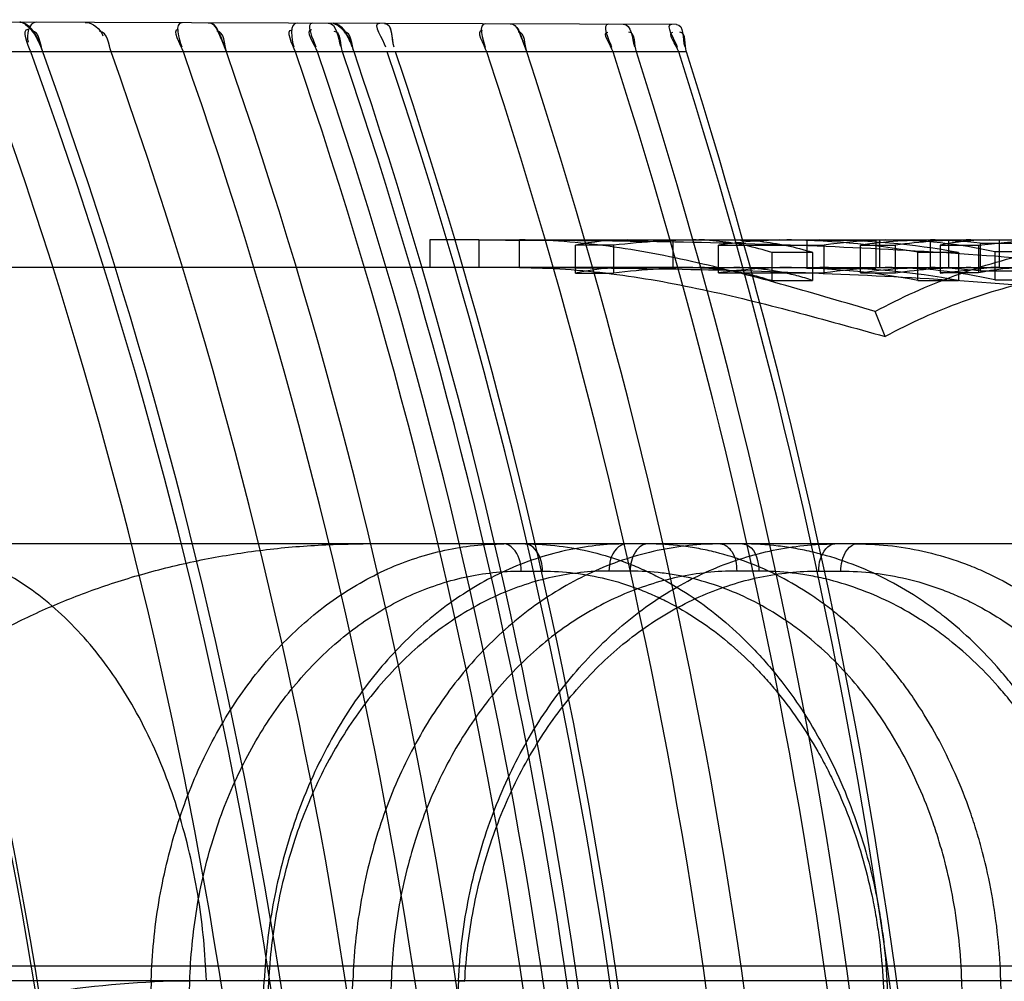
# Model space of a CAD drawing. Header units: millimetres. Extents: x 0 to 297, y 0 to 210.
# Tile 291 of 438: x 147.1348 to 147.1989, y 159.4255 to 159.4881. Entities that reach past the tile are written whole.
import ezdxf

# ---------------------------------------------------------------- set-up
doc = ezdxf.new("R2010")
doc.units = ezdxf.units.MM
doc.header["$LTSCALE"] = 16.335
doc.layers.add('INTFCLR_1', color=7, linetype='CONTINUOUS')
doc.layers.add('INTFCLR_144815', color=7, linetype='CONTINUOUS')

msp = doc.modelspace()

# ---------------------------------------------------------------- linework, layer by layer
at = {"layer": 'INTFCLR_1', "color": 9, "linetype": 'Continuous'}
for p, q in [((147.1775773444, 159.4878193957), (147.0895372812, 159.4881267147)), ((147.1782276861, 159.486023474), (147.0887894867, 159.486023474))]:
    msp.add_line(p, q, dxfattribs=at)
at = {"layer": 'INTFCLR_1', "color": 7, "linetype": 'Continuous'}
for p, q in [((147.135164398, 159.4878171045), (147.13512025, 159.487848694)), ((147.1552241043, 159.4878974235), (147.155548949, 159.4877515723)), ((147.1555488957, 159.487751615), (147.1552241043, 159.4878974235)), ((147.1479746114, 159.4867532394), (147.1482690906, 159.486023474)), ((147.1482690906, 159.486023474), (147.1479749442, 159.4867525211)), ((147.1678286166, 159.486023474), (147.1675613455, 159.4867268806)), ((147.1675617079, 159.4867260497), (147.1678286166, 159.486023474))]:
    msp.add_line(p, q, dxfattribs=at)
for points in [[(147.1349524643, 159.487938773), (147.1349132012, 159.4879518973), (147.1348754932, 159.4879612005), (147.1348391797, 159.4879667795), (147.1348042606, 159.4879687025)], [(147.1349522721, 159.4879388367), (147.1349923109, 159.487922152), (147.1350335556, 159.4879016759), (147.1350760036, 159.4878773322), (147.1351196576, 159.4878491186), (147.1351645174, 159.4878170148)]]:
    msp.add_lwpolyline(points, dxfattribs=at)
at = {"layer": 'INTFCLR_1', "color": 6, "linetype": 'Continuous'}
for centre, radius, start, end in [((146.8320871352, 159.3759781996), 0.3076399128, 359.2634397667, 20.9595063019), ((146.831961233, 159.3759781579), 0.3079871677, 359.2642780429, 20.9347710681), ((146.8330924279, 159.3759782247), 0.3186757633, 359.2889439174, 20.2013567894), ((146.8332178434, 159.3759781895), 0.321707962, 359.2956524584, 20.0027825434), ((146.832212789, 159.3759782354), 0.3233855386, 359.2992983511, 19.8946138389), ((146.8320868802, 159.3759782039), 0.3276949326, 359.3085189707, 19.6221788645), ((146.8329714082, 159.3759794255), 0.3312990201, 359.3158305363, 19.3998935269), ((146.8323420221, 159.3759788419), 0.3345441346, 359.3225670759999, 19.2043971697), ((146.8330921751, 159.375978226), 0.3380767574, 359.3297505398, 18.9960965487), ((146.8328429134, 159.3759785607), 0.3396717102, 359.3328413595, 18.9034484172), ((146.8324652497, 159.375978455), 0.3415747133, 359.3365762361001, 18.7941893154), ((146.832212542, 159.3759782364), 0.34251986, 359.3384435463, 18.7404322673), ((146.8327157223, 159.3759783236), 0.3440956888, 359.3414588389, 18.6514187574), ((146.8325898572, 159.3759782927), 0.3447230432, 359.3426624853, 18.6162324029), ((146.8329705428, 159.3759788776), 0.3500014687, 359.3524804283, 18.3253128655), ((146.8323412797, 159.3759787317), 0.3530745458, 359.3581402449, 18.1602453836), ((146.8328423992, 159.3759785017), 0.357936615, 359.3668962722, 17.9051785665), ((146.8324648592, 159.3759784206), 0.3597429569, 359.3700882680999, 17.81226521), ((146.8327154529, 159.3759783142), 0.3621374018, 359.3742702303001, 17.6906031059), ((146.8325896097, 159.3759782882), 0.3627335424, 359.3753027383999, 17.6605754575)]:
    msp.add_arc(centre, radius, start, end, dxfattribs=at)
at = {"layer": 'INTFCLR_1', "color": 7, "linetype": 'Continuous'}
for points in [[(147.1348042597, 159.4879687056), (147.1353675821, 159.4879670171), (147.1357862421, 159.4872821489), (147.1359773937, 159.4867522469)], [(147.1351645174, 159.4878170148), (147.1356277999, 159.487475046), (147.1359505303, 159.4869379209), (147.136148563, 159.4863972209)], [(147.1470803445, 159.4879258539), (147.1475723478, 159.4879240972), (147.1478134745, 159.4872166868), (147.1479751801, 159.4867520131)], [(147.1470803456, 159.4879258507), (147.1475719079, 159.4879241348), (147.1477646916, 159.4871977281), (147.1479746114, 159.4867532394)], [(147.1479749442, 159.4867525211), (147.1477777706, 159.4871702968), (147.1476500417, 159.4878917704), (147.1471880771, 159.4878933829)], [(147.1552241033, 159.487897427), (147.1557501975, 159.4878957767), (147.1561139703, 159.4872250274), (147.1562825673, 159.4867266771)], [(147.155548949, 159.4877515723), (147.1559757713, 159.4874155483), (147.1562605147, 159.486898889), (147.1564370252, 159.4863851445)], [(147.1667498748, 159.4878571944), (147.1672142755, 159.4878554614), (147.1674174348, 159.4871665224), (147.167562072, 159.4867252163)], [(147.1667498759, 159.4878571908), (147.1672139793, 159.4878555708), (147.1673731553, 159.4871501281), (147.1675617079, 159.4867260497)], [(147.1362987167, 159.4860234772), (147.1361242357, 159.4865057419), (147.1360933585, 159.4873851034), (147.1355805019, 159.487384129)], [(147.1362987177, 159.486023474), (147.136127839, 159.4864908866), (147.1360093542, 159.4870527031), (147.1356081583, 159.4873471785)], [(147.1482690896, 159.4860234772), (147.1481062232, 159.4864910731), (147.1481397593, 159.4873733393), (147.1476446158, 159.4873712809)], [(147.1565732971, 159.4860234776), (147.1564164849, 159.486485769), (147.1564117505, 159.4873367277), (147.1559235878, 159.4873359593)], [(147.1565732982, 159.486023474), (147.1564196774, 159.4864714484), (147.1563219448, 159.4870078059), (147.1559490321, 159.4872997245)], [(147.1678286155, 159.4860234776), (147.1676813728, 159.4864723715), (147.1677343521, 159.4873242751), (147.1672619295, 159.4873225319)]]:
    msp.add_open_spline(points, degree=3, dxfattribs=at)
at = {"layer": 'INTFCLR_1', "color": 6, "linetype": 'Continuous'}
for points in [[(147.1355190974, 159.486023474), (147.1353497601, 159.4864886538), (147.1348574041, 159.4875009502), (147.1353524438, 159.4874992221)], [(147.1358718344, 159.487964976), (147.1354046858, 159.4879666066), (147.1351848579, 159.4871054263), (147.1353446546, 159.4866664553)], [(147.1390645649, 159.4879538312), (147.139548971, 159.4879521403), (147.1400558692, 159.4875268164), (147.1402185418, 159.4870705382)], [(147.1454602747, 159.486023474), (147.1452932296, 159.4864978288), (147.1446453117, 159.4875013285), (147.1451482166, 159.4874995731)], [(147.1453561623, 159.4879318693), (147.1448324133, 159.4879336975), (147.1451764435, 159.4868546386), (147.1453504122, 159.4863606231)], [(147.1528691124, 159.487905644), (147.1523456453, 159.4879074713), (147.1524862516, 159.486844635), (147.1526566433, 159.4863496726)], [(147.1541946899, 159.486023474), (147.1540320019, 159.4864985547), (147.1533160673, 159.4874839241), (147.1538182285, 159.4874821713)], [(147.1538844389, 159.4879020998), (147.1533656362, 159.4879039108), (147.1539171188, 159.486849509), (147.1540851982, 159.4863586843)], [(147.1548926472, 159.4878985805), (147.1554610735, 159.4878965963), (147.1555126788, 159.4869323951), (147.1556958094, 159.4863942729)], [(147.1582307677, 159.4878869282), (147.1577024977, 159.4878887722), (147.1584618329, 159.4868539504), (147.1586307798, 159.4863534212)], [(147.1585626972, 159.4878857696), (147.1590964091, 159.4878839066), (147.1589787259, 159.4869016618), (147.1591491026, 159.4863958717)], [(147.1585626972, 159.4878857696), (147.1591083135, 159.487883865), (147.1589859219, 159.486878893), (147.1591600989, 159.4863618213)], [(147.1651278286, 159.4878628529), (147.1646227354, 159.487864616), (147.1649640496, 159.4868270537), (147.165122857, 159.4863475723)], [(147.1731607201, 159.4878348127), (147.1726605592, 159.4878365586), (147.1731899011, 159.4868214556), (147.1733436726, 159.4863455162)], [(147.1741119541, 159.4878314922), (147.1746536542, 159.4878296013), (147.1746775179, 159.4868959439), (147.1748432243, 159.4863802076)], [(147.1772637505, 159.4878204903), (147.1767556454, 159.4878222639), (147.1774741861, 159.4868245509), (147.1776285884, 159.4863404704)], [(147.1775773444, 159.4878193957), (147.1780887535, 159.4878176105), (147.1779569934, 159.4868686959), (147.1781121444, 159.4863813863)], [(147.1407517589, 159.486023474), (147.1405808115, 159.4865029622), (147.1405110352, 159.4873521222), (147.1400019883, 159.4873538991)], [(147.1527575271, 159.486023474), (147.1525988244, 159.4864844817), (147.1520451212, 159.4874704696), (147.152532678, 159.4874687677)], [(147.1558278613, 159.486023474), (147.1556724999, 159.4864799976), (147.1557646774, 159.4873617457), (147.155282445, 159.4873634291)], [(147.1652222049, 159.486023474), (147.1650703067, 159.4864820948), (147.1644562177, 159.4874466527), (147.164939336, 159.4874449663)], [(147.1734429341, 159.486023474), (147.1733054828, 159.4864489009), (147.1726676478, 159.4873254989), (147.1731147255, 159.4873239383)], [(147.174963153, 159.486023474), (147.1748221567, 159.486462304), (147.1749281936, 159.4873126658), (147.1744672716, 159.4873142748)], [(147.1777278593, 159.486023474), (147.1775915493, 159.4864508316), (147.1769005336, 159.4873163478), (147.1773491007, 159.487314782)], [(147.1782276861, 159.486023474), (147.1780902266, 159.4864552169), (147.1782467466, 159.4873100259), (147.1777936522, 159.4873116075)]]:
    msp.add_open_spline(points, degree=3, dxfattribs=at)
at = {"layer": 'INTFCLR_144815', "color": 6, "linetype": 'Continuous'}
for p, q in [((147.1615150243, 159.4737782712), (147.1615150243, 159.4719782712)), ((147.164701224, 159.4737782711), (147.1615150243, 159.4737782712)), ((147.1734754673, 159.4734307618), (147.1709911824, 159.4734307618)), ((147.1709911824, 159.4716175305), (147.1709911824, 159.4734306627)), ((147.1734754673, 159.4734308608), (147.1734754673, 159.4716177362)), ((147.1773488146, 159.4737782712), (147.1773488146, 159.4719782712)), ((147.1803154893, 159.4716276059), (147.1803154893, 159.4734403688)), ((147.1803154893, 159.4734364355), (147.1871984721, 159.4734364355)), ((147.1860631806, 159.4737486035), (147.1870015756, 159.4737749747)), ((147.1905642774, 159.4737493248), (147.1860631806, 159.4737493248)), ((147.1860631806, 159.4737486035), (147.1860631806, 159.4719474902)), ((147.1871984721, 159.4716235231), (147.1871984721, 159.4734364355)), ((147.1895553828, 159.4716266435), (147.1895553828, 159.4734394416)), ((147.1895553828, 159.4734372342), (147.1918393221, 159.4734372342)), ((147.1905642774, 159.4737493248), (147.1905642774, 159.4719482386)), ((147.190804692, 159.4737782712), (147.190804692, 159.4719782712)), ((147.1918393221, 159.4716243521), (147.1918393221, 159.4734372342)), ((147.1940948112, 159.4737742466), (147.1940948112, 159.4719740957)), ((147.198595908, 159.4737739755), (147.1940948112, 159.4737739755)), ((147.1947510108, 159.4734402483), (147.1947510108, 159.4716274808)), ((147.1947510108, 159.4734402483), (147.197248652, 159.4734402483)), ((147.1953057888, 159.4737782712), (147.1953057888, 159.4719782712)), ((147.197248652, 159.4734440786), (147.200458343, 159.4737782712)), ((147.197248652, 159.4734440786), (147.197248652, 159.4716314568)), ((147.1973537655, 159.4735637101), (147.1973537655, 159.4717556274)), ((147.1973537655, 159.4735637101), (147.2018548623, 159.4735637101)), ((147.1980435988, 159.4737782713), (147.198595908, 159.4737737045)), ((147.198595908, 159.4737739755), (147.198595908, 159.4719738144)), ((147.1864400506, 159.4729689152), (147.183786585, 159.4729689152)), ((147.183786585, 159.4729614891), (147.183786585, 159.4711303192)), ((147.1864400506, 159.4729689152), (147.1864400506, 159.4711380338)), ((147.1933052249, 159.4711355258), (147.1933052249, 159.4729665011)), ((147.1959586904, 159.4729665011), (147.1933052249, 159.4729665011)), ((147.1959586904, 159.4729665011), (147.1959586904, 159.4711355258)), ((147.2052073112, 159.4730113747), (147.1983243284, 159.4730113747)), ((147.1983243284, 159.4730056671), (147.1983243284, 159.4711762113)), ((147.1709911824, 159.4716176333), (147.1734754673, 159.4716176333)), ((147.1786441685, 159.4719782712), (147.1794021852, 159.4719782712)), ((147.1871984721, 159.4716235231), (147.1803154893, 159.4716235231)), ((147.1850596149, 159.4719782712), (147.1869125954, 159.4719782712)), ((147.1860631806, 159.4719482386), (147.1905642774, 159.4719482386)), ((147.187470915, 159.4719782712), (147.1865323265, 159.4719645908)), ((147.1918393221, 159.4716243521), (147.1895553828, 159.4716243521)), ((147.1940948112, 159.4719738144), (147.198595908, 159.4719738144)), ((147.194430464, 159.4719782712), (147.1967456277, 159.4719782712)), ((147.1947510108, 159.4716235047), (147.1979807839, 159.4719782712)), ((147.197248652, 159.4716274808), (147.1947510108, 159.4716274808)), ((147.2018548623, 159.4717556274), (147.1973537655, 159.4717556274)), ((147.1979807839, 159.4719782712), (147.1980435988, 159.4719782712)), ((147.198595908, 159.4719735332), (147.1980435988, 159.4719782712)), ((147.183786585, 159.4711380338), (147.1864400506, 159.4711380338)), ((147.1933052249, 159.4711355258), (147.1959586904, 159.4711355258)), ((147.1983243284, 159.4711821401), (147.2052073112, 159.4711821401)), ((147.1911702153, 159.4674846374), (147.1905116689, 159.4691161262)), ((147.1433633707, 159.4255483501), (147.1458764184, 159.4254855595)), ((147.1510036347, 159.4254855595), (147.1503614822, 159.4255439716)), ((147.1510036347, 159.4254855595), (147.1503614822, 159.4255439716)), ((147.1589968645, 159.4254855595), (147.1565001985, 159.4255483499)), ((147.163060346, 159.4255401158), (147.1637856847, 159.4254855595)), ((147.163060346, 159.4255401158), (147.1637856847, 159.4254855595))]:
    msp.add_line(p, q, dxfattribs=at)
at = {"layer": 'INTFCLR_144815', "color": 9, "linetype": 'Continuous'}
for p, q in [((147.1647012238, 159.4737782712), (147.1647012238, 159.4719782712)), ((147.164701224, 159.4737782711), (147.2743686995, 159.4737782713)), ((147.1673622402, 159.4719782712), (147.1673622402, 159.4737782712)), ((147.1786441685, 159.4719782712), (147.0016778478, 159.4719782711)), ((147.1794021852, 159.4719782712), (147.1850596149, 159.4719782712)), ((147.1869125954, 159.4719782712), (147.194430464, 159.4719782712)), ((147.1967456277, 159.4719782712), (147.1979807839, 159.4719782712)), ((147.1980435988, 159.4719782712), (147.2041590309, 159.4719782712)), ((147.2689839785, 159.4539782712), (147.03675921, 159.4539782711)), ((147.1674653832, 159.4522096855), (147.1688490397, 159.4522096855)), ((147.1745633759, 159.4522096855), (147.1731797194, 159.4522096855)), ((147.1829430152, 159.4522096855), (147.1815026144, 159.4522096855)), ((147.1868398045, 159.4522096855), (147.1882802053, 159.4522096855)), ((146.9822122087, 159.426490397), (147.3223029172, 159.4264903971)), ((147.0220789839, 159.4255483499), (147.2989428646, 159.4255483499)), ((147.1433633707, 159.4255483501), (147.1415399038, 159.3639782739)), ((147.144057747, 159.363978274), (147.1458764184, 159.4254855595)), ((147.1475527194, 159.3639782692), (147.1507230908, 159.4255483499)), ((147.1510036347, 159.4254855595), (147.1478336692, 159.3639782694)), ((147.1545298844, 159.3639782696), (147.1565001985, 159.4255483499)), ((147.1589968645, 159.4254855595), (147.1570313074, 159.3639782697)), ((147.1633741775, 159.4255483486), (147.1601458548, 159.3639782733)), ((147.1910350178, 159.4254855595), (147.191669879, 159.4255461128)), ((147.1910350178, 159.4254855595), (147.191669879, 159.4255461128)), ((147.1910350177, 159.4254855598), (147.1942254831, 159.3639782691)), ((147.1912849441, 159.4255483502), (147.1944813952, 159.3639782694)), ((147.1987059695, 159.42554835), (147.1961622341, 159.4254855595)), ((147.1980014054, 159.3639782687), (147.1961622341, 159.4254855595)), ((147.2005443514, 159.363978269), (147.1987059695, 159.42554835))]:
    msp.add_line(p, q, dxfattribs=at)
at = {"layer": 'INTFCLR_144815', "color": 6, "linetype": 'Continuous'}
for centre, radius, start, end in [((147.1743818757, 159.4570735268), 0.0167049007, 90.05054675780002, 101.7110607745), ((147.1794036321, 159.423027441), 0.0507508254, 90.00163350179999, 96.70798759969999), ((147.1850641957, 159.440243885), 0.0335344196, 90.00782658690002, 98.14084541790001), ((147.1843200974, 159.4232558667), 0.0505224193, 79.7557629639, 90.0044830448), ((147.1869197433, 159.4235354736), 0.0502427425, 79.6357456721, 90.008151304), ((147.1919432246, 159.4402243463), 0.0335540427, 92.35530803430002, 98.12922641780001), ((147.1944344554, 159.4384822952), 0.0352960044, 90.0064792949, 97.9456120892), ((147.1911597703, 159.44017821), 0.0336000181, 77.6883125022, 89.9885882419), ((147.1967454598, 159.4385461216), 0.0352321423, 89.999726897, 98.0045443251), ((147.1935729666, 159.440293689), 0.0334846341, 83.5168237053, 89.1070318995), ((147.1979984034, 159.4581902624), 0.0155881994, 90.06476286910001, 102.0241683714), ((147.1743744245, 159.455938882), 0.0160393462, 90.0260265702, 102.1769501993), ((147.1794053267, 159.4230343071), 0.0489439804, 90.0036776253, 96.95882694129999), ((147.1850616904, 159.4396859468), 0.0322923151, 90.0036824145, 98.451722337), ((147.1843232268, 159.4233119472), 0.0486662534, 79.3643246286, 90.0083382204), ((147.186919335, 159.4235437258), 0.0484344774, 79.2437764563, 90.0079726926), ((147.1919469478, 159.4395937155), 0.0323848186, 92.44698942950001, 98.4314842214), ((147.1944322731, 159.4379848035), 0.0339934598, 90.00304939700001, 98.24842488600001), ((147.1911562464, 159.4395522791), 0.0324261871, 77.2287735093, 89.9819485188), ((147.1967479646, 159.4379815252), 0.0339967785, 90.0039383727, 98.3016995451), ((147.1935751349, 159.4397338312), 0.0322444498, 83.27021770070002, 89.076537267), ((147.2004764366, 159.4567916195), 0.0151868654, 90.0682628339, 102.2711624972)]:
    msp.add_arc(centre, radius, start, end, dxfattribs=at)
for points, knots in [([(147.1647012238, 159.4737782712), (147.1708872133, 159.473773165), (147.1832762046, 159.4736473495), (147.2018641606, 159.472659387), (147.2205024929, 159.4704007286), (147.2327352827, 159.4675555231), (147.2387886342, 159.4656600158)], [0, 0, 0, 0, 0.2481974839, 0.4967363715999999, 0.7464265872, 1, 1, 1, 1]), ([(147.1905116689, 159.4691161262), (147.1885800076, 159.4696860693), (147.1847384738, 159.470830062), (147.1789685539, 159.4723515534), (147.1731822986, 159.4734701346), (147.1693005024, 159.4737771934), (147.1673622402, 159.4737782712)], [0, 0, 0, 0, 0.2551087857, 0.5073848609, 0.755500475, 1, 1, 1, 1]), ([(147.183786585, 159.4729614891), (147.1832251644, 159.4731415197), (147.1820972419, 159.4734425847), (147.1803742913, 159.4737170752), (147.179221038, 159.4737782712), (147.1786441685, 159.4737782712)], [0, 0, 0, 0, 0.3384743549, 0.6688225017, 1, 1, 1, 1]), ([(147.1813208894, 159.4737782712), (147.1818893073, 159.4737782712), (147.1830373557, 159.4737186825), (147.1847525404, 159.4734494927), (147.1858812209, 159.4731517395), (147.1864400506, 159.472974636)], [0, 0, 0, 0, 0.3279271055, 0.6618014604, 1, 1, 1, 1]), ([(147.1905116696, 159.4691161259), (147.1913539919, 159.469569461), (147.1930624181, 159.4704135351), (147.1957005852, 159.4714876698), (147.1983919, 159.4723616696), (147.2011260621, 159.4730335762), (147.2038930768, 159.4734997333), (147.2057531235, 159.4736710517), (147.206684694, 159.4737221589)], [0, 0, 0, 0, 0.1693161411, 0.3369560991, 0.5037653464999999, 0.6697343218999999, 0.8348603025, 1, 1, 1, 1]), ([(147.2379355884, 159.4641534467), (147.2319706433, 159.4659826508), (147.2199056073, 159.4687280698), (147.2015096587, 159.4709016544), (147.1831149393, 159.471852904), (147.1708389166, 159.4719730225), (147.1647012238, 159.4719782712)], [0, 0, 0, 0, 0.2524479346, 0.5018346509, 0.7507678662, 1, 1, 1, 1]), ([(147.1673622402, 159.4719782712), (147.169360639, 159.4719774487), (147.173359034, 159.4716825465), (147.1793176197, 159.4706059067), (147.1852478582, 159.4691395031), (147.1891914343, 159.4680351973), (147.1911702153, 159.4674846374)], [0, 0, 0, 0, 0.2459076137, 0.494557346, 0.7463427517, 1, 1, 1, 1]), ([(147.1786441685, 159.4719782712), (147.1789900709, 159.4719782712), (147.179682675, 159.4719554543), (147.1807187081, 159.4718528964), (147.1817503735, 159.4716823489), (147.1827759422, 159.4714443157), (147.183450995, 159.4712421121), (147.183786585, 159.4711303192)], [0, 0, 0, 0, 0.1982768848, 0.3968878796, 0.5963695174, 0.7972415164, 1, 1, 1, 1]), ([(147.1864400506, 159.4711439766), (147.1861059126, 159.4712539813), (147.1854338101, 159.4714529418), (147.1844129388, 159.471687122), (147.1833859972, 159.4718549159), (147.1823546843, 159.4719558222), (147.1816652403, 159.4719782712), (147.1813208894, 159.4719782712)], [0, 0, 0, 0, 0.2026427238, 0.4034711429, 0.6029675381, 0.8016368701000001, 1, 1, 1, 1]), ([(147.2067586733, 159.471924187), (147.2058599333, 159.471874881), (147.2040658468, 159.4717095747), (147.2013974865, 159.4712597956), (147.1987617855, 159.4706117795), (147.1961682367, 159.4697692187), (147.1936268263, 159.4687342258), (147.1919813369, 159.4679211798), (147.191170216, 159.4674846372)], [0, 0, 0, 0, 0.1652943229, 0.3305000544, 0.4964943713, 0.6632805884, 0.8308415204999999, 1, 1, 1, 1]), ([(147.117298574, 159.42554835), (147.1173054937, 159.4258693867), (147.1173340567, 159.4265114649), (147.1174211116, 159.4274727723), (147.1175525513, 159.4284323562), (147.1177287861, 159.429390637), (147.1179504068, 159.4303479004), (147.1182182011, 159.4313043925), (147.1185331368, 159.4322602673), (147.1188963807, 159.4332156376), (147.119309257, 159.4341704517), (147.1197732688, 159.4351245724), (147.1202900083, 159.436077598), (147.1208612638, 159.4370290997), (147.1214888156, 159.4379782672), (147.1221746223, 159.438924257), (147.1229205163, 159.4398657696), (147.1237284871, 159.4408014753), (147.1246002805, 159.441729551), (147.1255376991, 159.4426480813), (147.1265421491, 159.4435546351), (147.1276150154, 159.4444466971), (147.1287571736, 159.4453212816), (147.1299694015, 159.4461753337), (147.1312518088, 159.4470053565), (147.1326041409, 159.4478077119), (147.1340254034, 159.4485784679), (147.1355140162, 159.4493135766), (147.1370676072, 159.4500088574), (147.1386832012, 159.450660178), (147.1403571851, 159.4512634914), (147.1420852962, 159.4518148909), (147.1438625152, 159.4523106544), (147.1456832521, 159.4527473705), (147.1475413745, 159.4531219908), (147.1494303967, 159.4534319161), (147.1513434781, 159.4536750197), (147.1532736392, 159.4538496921), (147.1552136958, 159.4539548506), (147.1565099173, 159.4539782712), (147.1571580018, 159.4539782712)], [0, 0, 0, 0, 0.0178885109, 0.0357895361, 0.0537538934, 0.071825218, 0.09005003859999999, 0.1084728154, 0.1271396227, 0.1460967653, 0.165392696, 0.1850712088, 0.205181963, 0.2257665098, 0.2468772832, 0.2685505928, 0.2908375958, 0.3137719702, 0.3374005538, 0.3617514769, 0.3868638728, 0.4127558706, 0.4394590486, 0.4669814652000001, 0.4953422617, 0.524536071, 0.5545574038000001, 0.5853892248, 0.6170018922, 0.6493543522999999, 0.6824069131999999, 0.7161052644, 0.7503830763, 0.7851693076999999, 0.8203888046, 0.8559551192, 0.8917867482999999, 0.9277966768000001, 0.9638964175, 1, 1, 1, 1]), ([(147.1433633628, 159.4255483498), (147.1433890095, 159.4263967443), (147.1434966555, 159.4280949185), (147.1438278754, 159.4306237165), (147.1443292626, 159.4331166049), (147.1449943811, 159.4355359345), (147.1458134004, 159.4378548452), (147.1467763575, 159.4400584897), (147.1478807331, 159.4421458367), (147.1491203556, 159.4441041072), (147.1504821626, 159.445913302), (147.1519524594, 159.4475590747), (147.1535223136, 159.4490348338), (147.155186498, 159.4503360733), (147.1569307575, 159.4514507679), (147.1587380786, 159.4523690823), (147.1605878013, 159.4530843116), (147.1624721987, 159.453597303), (147.1643899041, 159.4539084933), (147.1656835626, 159.4539782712), (147.166332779, 159.4539782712)], [0, 0, 0, 0, 0.0631725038, 0.126534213, 0.18968122, 0.2522749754, 0.313123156, 0.3725631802, 0.4311017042, 0.4887132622, 0.5448779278, 0.5994471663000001, 0.6527663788, 0.7050277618, 0.7564505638, 0.8065904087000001, 0.8556590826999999, 0.9037974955, 0.9516806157, 1, 1, 1, 1]), ([(147.1743123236, 159.4539782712), (147.1736502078, 159.4539782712), (147.1723158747, 159.4539050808), (147.1703250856, 159.4535755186), (147.1683525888, 159.453025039), (147.1664274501, 159.4522606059), (147.1645701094, 159.4512939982), (147.16279154, 159.450136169), (147.1610959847, 159.4487920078), (147.1594928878, 159.4472689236), (147.157999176, 159.4455841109), (147.1566246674, 159.4437522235), (147.155376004, 159.4417851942), (147.1542580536, 159.43969102), (147.1532818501, 159.4374902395), (147.1524555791, 159.4352065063), (147.1517843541, 159.4328648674), (147.1512671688, 159.4304734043), (147.1509030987, 159.4280317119), (147.1507654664, 159.4263817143), (147.1507230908, 159.4255483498)], [0, 0, 0, 0, 0.04892148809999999, 0.0985060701, 0.1488143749, 0.1999388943, 0.2512748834, 0.3032647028, 0.356508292, 0.4109220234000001, 0.4664391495, 0.5226780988, 0.5799595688, 0.6384183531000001, 0.6979170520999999, 0.7576942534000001, 0.8177177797, 0.8777661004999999, 0.9383459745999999, 1, 1, 1, 1]), ([(147.1804447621, 159.4539782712), (147.1797571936, 159.4539782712), (147.1783737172, 159.4539053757), (147.176311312, 159.4535761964), (147.1742721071, 159.4530261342), (147.1722860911, 159.4522620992), (147.1703745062, 159.4512956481), (147.168548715, 159.4501377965), (147.1668129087, 159.4487934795), (147.1651767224, 159.4472700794), (147.1636575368, 159.4455847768), (147.162265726, 159.4437524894), (147.1610079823, 159.4417858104), (147.1598886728, 159.4396924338), (147.1589184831, 159.437492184), (147.1581056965, 159.435208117), (147.1574554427, 159.4328657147), (147.1569661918, 159.4304735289), (147.1566369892, 159.4280311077), (147.1565273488, 159.4263813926), (147.1565001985, 159.4255483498)], [0, 0, 0, 0, 0.0502865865, 0.1011026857, 0.1524767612, 0.204473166, 0.2564582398, 0.3088815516, 0.3623547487, 0.4168018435, 0.472169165, 0.5280952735, 0.5848977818, 0.6427264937, 0.7015393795, 0.7606028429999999, 0.8198834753, 0.8791888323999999, 0.939041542, 1, 1, 1, 1]), ([(147.1633741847, 159.4255483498), (147.1634182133, 159.4263975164), (147.1635650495, 159.4280975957), (147.1639618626, 159.4306270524), (147.1645356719, 159.4331205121), (147.1652789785, 159.4355401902), (147.1661803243, 159.4378591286), (147.1672289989, 159.4400621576), (147.1684214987, 159.4421467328), (147.1697525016, 159.4441032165), (147.1712081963, 159.4459116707), (147.1727753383, 159.447558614), (147.174442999, 159.4490353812), (147.1762050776, 159.4503369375), (147.1780465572, 159.451451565), (147.1799486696, 159.4523694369), (147.1818907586, 159.4530844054), (147.1838648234, 159.4535972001), (147.1858695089, 159.4539083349), (147.1872201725, 159.4539782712), (147.1878976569, 159.4539782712)], [0, 0, 0, 0, 0.0617645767, 0.1238341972, 0.1858367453, 0.2474594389, 0.3075396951, 0.3663962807, 0.4245254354, 0.4818141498, 0.5381008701, 0.5929697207, 0.6467555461, 0.6997012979, 0.7518788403, 0.8028838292, 0.8528777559, 0.9019655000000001, 0.9507889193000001, 1, 1, 1, 1])]:
    msp.add_open_spline(points, degree=3, knots=knots, dxfattribs=at)
at = {"layer": 'INTFCLR_144815', "color": 9, "linetype": 'Continuous'}
for points, knots in [([(147.1469531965, 159.4255483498), (147.1468908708, 159.4273126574), (147.1465507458, 159.4308937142), (147.1453667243, 159.4361780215), (147.1434633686, 159.441224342), (147.140881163, 159.445725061), (147.1377340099, 159.4494072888), (147.1341994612, 159.4520750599), (147.1310352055, 159.4534072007), (147.1288425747, 159.4538422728), (147.1276425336, 159.4539591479), (147.1270517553, 159.4539782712), (147.1267592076, 159.4539782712)], [0, 0, 0, 0, 0.1386504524, 0.2817150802, 0.4241078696, 0.5606356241, 0.6872225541, 0.8019503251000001, 0.9053638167, 0.9536163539, 0.9770240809, 1, 1, 1, 1]), ([(147.1674653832, 159.4522096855), (147.1674624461, 159.4524770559), (147.1673872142, 159.4531817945), (147.1668003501, 159.4539782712), (147.166332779, 159.4539782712)], [0, 0, 0, 0, 0.3638122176, 1, 1, 1, 1]), ([(147.1677164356, 159.4539782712), (147.1691927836, 159.4539782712), (147.1714306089, 159.4537006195), (147.1739257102, 159.4529242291), (147.1753333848, 159.4523496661), (147.1774475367, 159.4513428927), (147.1797841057, 159.4497940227), (147.1818688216, 159.4479058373), (147.1830161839, 159.4467052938), (147.1847006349, 159.4447668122), (147.1861735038, 159.4426086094), (147.1874221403, 159.4402984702), (147.1882160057, 159.4386717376), (147.1894480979, 159.4356979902), (147.1903300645, 159.4325662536), (147.1908365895, 159.4298092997), (147.191110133, 159.4279255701), (147.191236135, 159.4265006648), (147.1912849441, 159.42554835)], [0, 0, 0, 0, 0.1091978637, 0.1646839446, 0.1929779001, 0.221582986, 0.337836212, 0.3983940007, 0.4294053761, 0.4606082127, 0.5883152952, 0.6213567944, 0.6548436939, 0.7221509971, 0.8592379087, 0.8943221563, 0.9294697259, 1, 1, 1, 1]), ([(147.1688490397, 159.4522096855), (147.1688466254, 159.4524294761), (147.1687838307, 159.4531267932), (147.1682263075, 159.4539782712), (147.1677164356, 159.4539782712)], [0, 0, 0, 0, 0.301234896, 1, 1, 1, 1]), ([(147.1743123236, 159.4539782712), (147.1740705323, 159.4539782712), (147.1733501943, 159.4535362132), (147.1731852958, 159.4527173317), (147.1731797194, 159.4522096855)], [0, 0, 0, 0, 0.3226171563, 1, 1, 1, 1]), ([(147.1756959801, 159.4539782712), (147.1753803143, 159.4539782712), (147.1746962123, 159.4534078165), (147.1745681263, 159.4526421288), (147.174563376, 159.4522096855)], [0, 0, 0, 0, 0.4219368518, 1, 1, 1, 1]), ([(147.1987059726, 159.4255483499), (147.1986485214, 159.4274300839), (147.1983560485, 159.4302398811), (147.1976494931, 159.433439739), (147.1971452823, 159.4352231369), (147.1963059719, 159.4377989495), (147.1950484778, 159.4406694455), (147.1934534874, 159.4433149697), (147.1924650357, 159.4447281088), (147.1909483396, 159.4466970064), (147.1892224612, 159.448471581), (147.1873162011, 159.4499760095), (147.1860333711, 159.4508820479), (147.1837297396, 159.4522450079), (147.1812263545, 159.4532038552), (147.1790276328, 159.4536817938), (147.177555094, 159.4539095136), (147.1764385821, 159.4539782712), (147.1756959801, 159.4539782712)], [0, 0, 0, 0, 0.1400985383, 0.209202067, 0.2436857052, 0.2779712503, 0.4108016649, 0.4755818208, 0.5076100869, 0.5390793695, 0.6605405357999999, 0.6902617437, 0.7197591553, 0.7773480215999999, 0.8891702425, 0.9170270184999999, 0.944737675, 1, 1, 1, 1]), ([(147.1804447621, 159.4539782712), (147.1807393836, 159.4539782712), (147.1813899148, 159.4533916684), (147.1814981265, 159.4526471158), (147.1815026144, 159.4522096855)], [0, 0, 0, 0, 0.4024472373, 1, 1, 1, 1]), ([(147.2063903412, 159.4255483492), (147.2062918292, 159.4274337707), (147.2059286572, 159.4302478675), (147.205129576, 159.4334419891), (147.204569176, 159.4352241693), (147.2036413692, 159.437806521), (147.2022713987, 159.440679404), (147.2005633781, 159.4433174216), (147.1995078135, 159.44472912), (147.1978859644, 159.4467035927), (147.1960545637, 159.4484764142), (147.1940473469, 159.4499765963), (147.1926941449, 159.4508831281), (147.1902679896, 159.4522472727), (147.187649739, 159.453203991), (147.185355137, 159.4536817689), (147.183820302, 159.4539093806), (147.1826580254, 159.4539782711), (147.1818851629, 159.4539782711)], [0, 0, 0, 0, 0.1372712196, 0.2052298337, 0.2392153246, 0.2730583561, 0.4047297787, 0.4692984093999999, 0.5013153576, 0.5328355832, 0.6550823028, 0.685130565, 0.7150016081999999, 0.7734436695, 0.8872368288, 0.9156003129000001, 0.9438071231, 1, 1, 1, 1]), ([(147.1818851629, 159.4539782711), (147.1820201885, 159.4539782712), (147.1827446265, 159.453702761), (147.1829369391, 159.4528019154), (147.1829430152, 159.4522096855)], [0, 0, 0, 0, 0.1856566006, 1, 1, 1, 1]), ([(147.1868398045, 159.4522096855), (147.1868425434, 159.4524766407), (147.1869093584, 159.4531582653), (147.1874457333, 159.4539782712), (147.1878976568, 159.4539782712)], [0, 0, 0, 0, 0.3713616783, 1, 1, 1, 1]), ([(147.1882802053, 159.4522096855), (147.188282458, 159.4524292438), (147.188339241, 159.4531050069), (147.1888436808, 159.4539782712), (147.1893380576, 159.4539782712)], [0, 0, 0, 0, 0.3075437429, 1, 1, 1, 1]), ([(147.1893380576, 159.4539782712), (147.1908724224, 159.4539782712), (147.1931929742, 159.453703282), (147.1957858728, 159.4529253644), (147.1972431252, 159.4523502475), (147.1994180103, 159.4513474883), (147.2018209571, 159.4498024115), (147.2039633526, 159.4479079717), (147.2051360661, 159.4467061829), (147.2068481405, 159.4447724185), (147.208341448, 159.4426134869), (147.2095979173, 159.4402990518), (147.2103916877, 159.4386727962), (147.2116142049, 159.4357002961), (147.2124703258, 159.4325662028), (147.2129417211, 159.429809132), (147.2131882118, 159.4279248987), (147.2132902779, 159.426500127), (147.2133215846, 159.4255483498)], [0, 0, 0, 0, 0.1122131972, 0.1688827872, 0.1976770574, 0.2267148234, 0.3439892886, 0.40465764, 0.4356288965, 0.4667317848, 0.5935166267, 0.6262191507, 0.6593305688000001, 0.7258095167, 0.8610570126, 0.8956709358, 0.930355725, 1, 1, 1, 1]), ([(147.1458764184, 159.4254855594), (147.1458997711, 159.426275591), (147.1459978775, 159.4278509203), (147.1463000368, 159.4301911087), (147.1467552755, 159.4324885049), (147.1473593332, 159.4347261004), (147.1481083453, 159.436887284), (147.1489971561, 159.4389566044), (147.1500192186, 159.4409200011), (147.1511678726, 159.4427636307), (147.1524345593, 159.4444747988), (147.1538111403, 159.4460406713), (147.1552872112, 159.4474505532), (147.1568529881, 159.4486937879), (147.1584971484, 159.4497618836), (147.1602083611, 159.4506466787), (147.1619739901, 159.4513414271), (147.1637802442, 159.4518413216), (147.1656150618, 159.4521431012), (147.1668492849, 159.4522096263), (147.1674653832, 159.4522096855)], [0, 0, 0, 0, 0.0625745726, 0.1248550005, 0.1866798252, 0.2478544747, 0.3082038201, 0.3676141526, 0.425998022, 0.4832796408, 0.5394104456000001, 0.5943626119, 0.6481437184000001, 0.7008001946, 0.7524211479, 0.8031258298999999, 0.8530584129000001, 0.9023713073, 0.9512231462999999, 1, 1, 1, 1]), ([(147.1731797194, 159.4522096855), (147.172562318, 159.4522096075), (147.1713241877, 159.4521427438), (147.1694817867, 159.4518403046), (147.1676640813, 159.4513397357), (147.1658829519, 159.4506442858), (147.1641521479, 159.4497586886), (147.1624846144, 159.4486899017), (147.160891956, 159.4474462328), (147.1593854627, 159.4460361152), (147.1579749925, 159.4444700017), (147.1566712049, 159.4427586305), (147.1554825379, 159.4409149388), (147.1544177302, 159.4389513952), (147.1534836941, 159.4368815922), (147.1526875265, 159.4347198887), (147.1520348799, 159.4324826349), (147.1515299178, 159.4301869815), (147.1511769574, 159.42784953), (147.1510443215, 159.4262751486), (147.1510036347, 159.4254855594)], [0, 0, 0, 0, 0.04853363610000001, 0.0972448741, 0.1464994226, 0.1964678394, 0.2472926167, 0.2990835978, 0.3519321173, 0.4059197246, 0.4610871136, 0.5174194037, 0.5748613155, 0.6333593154, 0.6928460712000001, 0.7532136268, 0.8143005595, 0.8759049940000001, 0.9378484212, 1, 1, 1, 1]), ([(147.1815026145, 159.4522096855), (147.1808606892, 159.4522096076), (147.1795754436, 159.4521430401), (147.1776646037, 159.4518410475), (147.1757835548, 159.4513409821), (147.1739445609, 159.4506460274), (147.1721618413, 159.449760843), (147.1704487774, 159.44869234), (147.1688173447, 159.4474488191), (147.1672791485, 159.4460386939), (147.1658442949, 159.4444724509), (147.1645236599, 159.4427608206), (147.1633257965, 159.4409167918), (147.1622595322, 159.4389528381), (147.1613317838, 159.4368825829), (147.1605496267, 159.4347203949), (147.1599185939, 159.4324826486), (147.159442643, 159.4301865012), (147.1591259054, 159.4278485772), (147.1590220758, 159.4262747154), (147.1589968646, 159.4254855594)], [0, 0, 0, 0, 0.0499407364, 0.0999091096, 0.1502460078, 0.2010996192, 0.2525979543, 0.3048454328, 0.3579363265, 0.4119615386, 0.4669770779, 0.5229873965, 0.5799608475, 0.6378693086, 0.6966725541, 0.7562907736, 0.816591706, 0.8774027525, 0.9385736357, 1, 1, 1, 1]), ([(147.1637856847, 159.4254855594), (147.1638271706, 159.4262762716), (147.1639637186, 159.427853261), (147.1643292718, 159.4301937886), (147.1648532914, 159.4324914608), (147.1655309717, 159.4347292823), (147.1663579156, 159.4368906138), (147.1673283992, 159.4389599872), (147.1684352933, 159.4409233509), (147.1696713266, 159.442766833), (147.1710273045, 159.4444777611), (147.172494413, 159.4460432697), (147.1740615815, 159.4474527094), (147.1757183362, 159.4486954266), (147.1774527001, 159.4497629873), (147.1792526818, 159.4506472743), (147.1811050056, 159.4513416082), (147.1829952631, 159.4518412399), (147.18491091, 159.4521429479), (147.1861977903, 159.4522096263), (147.1868398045, 159.4522096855)], [0, 0, 0, 0, 0.0611908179, 0.1222147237, 0.1829320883, 0.2431674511, 0.3027619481, 0.3616136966, 0.4196425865, 0.4767760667, 0.5329633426, 0.5881693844, 0.6423876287, 0.6956445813, 0.7480025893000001, 0.7995481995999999, 0.8503870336, 0.9006282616, 0.9503847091, 1, 1, 1, 1]), ([(147.1688490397, 159.4522096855), (147.1702378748, 159.4522096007), (147.1723430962, 159.4519487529), (147.1746904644, 159.4512187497), (147.1760149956, 159.4506787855), (147.1780041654, 159.4497323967), (147.1802028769, 159.4482765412), (147.182165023, 159.4465016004), (147.1832450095, 159.445373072), (147.1848306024, 159.4435510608), (147.1862173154, 159.4415223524), (147.187393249, 159.4393507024), (147.1881408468, 159.4378215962), (147.1893012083, 159.4350263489), (147.190132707, 159.4320825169), (147.1906109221, 159.4294908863), (147.1908692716, 159.4277201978), (147.1909885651, 159.4263807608), (147.1910350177, 159.4254855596)], [0, 0, 0, 0, 0.1092276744, 0.164732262, 0.1930353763, 0.2216494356, 0.3379317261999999, 0.3985016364, 0.4295176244, 0.4607235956, 0.5884331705, 0.6214716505, 0.6549538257, 0.7222478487, 0.8592954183, 0.8943667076, 0.9295004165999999, 1, 1, 1, 1]), ([(147.1961622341, 159.4254855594), (147.19610931, 159.4272542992), (147.1958362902, 159.4298954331), (147.1951741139, 159.4329033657), (147.1947015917, 159.4345798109), (147.1939146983, 159.4370009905), (147.1927349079, 159.4396991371), (147.191238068, 159.442186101), (147.1903103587, 159.443514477), (147.1888869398, 159.445365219), (147.187266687, 159.4470333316), (147.1854767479, 159.4484475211), (147.1842721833, 159.4492991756), (147.1821090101, 159.4505803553), (147.1797578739, 159.4514815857), (147.1776928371, 159.451931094), (147.1763097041, 159.452145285), (147.1752609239, 159.4522096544), (147.174563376, 159.4522096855)], [0, 0, 0, 0, 0.1401554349, 0.2092802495, 0.2437731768, 0.278066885, 0.4109186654, 0.4756997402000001, 0.5077267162, 0.5391938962, 0.6606352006, 0.6903495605, 0.7198399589, 0.7774134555, 0.8891990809, 0.9170475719, 0.9447508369, 1, 1, 1, 1]), ([(147.2060074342, 159.4254855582), (147.2059137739, 159.4272579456), (147.2055707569, 159.4299033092), (147.2048171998, 159.4329055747), (147.2042892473, 159.4345808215), (147.2034151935, 159.4370083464), (147.202125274, 159.4397089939), (147.200517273, 159.4421884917), (147.1995236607, 159.4435154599), (147.1979971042, 159.4453716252), (147.1962734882, 159.4470379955), (147.1943847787, 159.4484480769), (147.1931115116, 159.4493002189), (147.1908287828, 159.4505825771), (147.1883655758, 159.4514816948), (147.186207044, 159.4519310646), (147.1847632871, 159.4521451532), (147.183669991, 159.4522096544), (147.1829430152, 159.4522096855)], [0, 0, 0, 0, 0.1372189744, 0.2051572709, 0.2391345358, 0.2729704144, 0.4046232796, 0.4691910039, 0.5012093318, 0.532732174, 0.6549974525, 0.6850517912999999, 0.7149291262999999, 0.7733849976, 0.8872107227, 0.9155819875, 0.9437956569, 1, 1, 1, 1]), ([(147.1882802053, 159.4522096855), (147.1897215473, 159.4522096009), (147.1919014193, 159.4519513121), (147.1943368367, 159.451219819), (147.1957055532, 159.4506793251), (147.1977482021, 159.4497366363), (147.2000049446, 159.4482843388), (147.2020164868, 159.4465035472), (147.2031174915, 159.4453738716), (147.2047249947, 159.4435561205), (147.2061265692, 159.4415266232), (147.2073056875, 159.4393511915), (147.2080506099, 159.4378224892), (147.2091977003, 159.4350282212), (147.2100001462, 159.4320821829), (147.2104416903, 159.4294906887), (147.2106722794, 159.4277194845), (147.210767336, 159.42638021), (147.2107962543, 159.4254855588)], [0, 0, 0, 0, 0.1121881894, 0.1688419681, 0.1976277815, 0.2266576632, 0.3439058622, 0.4045631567, 0.4355300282, 0.4666294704, 0.5934112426, 0.6261161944, 0.6592317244, 0.7257227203, 0.8610048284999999, 0.8956301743, 0.9303276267, 1, 1, 1, 1]), ([(147.1116382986, 159.4156410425), (147.1129619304, 159.4164566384), (147.1157867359, 159.4180600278), (147.1200809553, 159.4200928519), (147.1237943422, 159.4215335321), (147.1267128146, 159.4224971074), (147.1311619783, 159.4237954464), (147.1378917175, 159.4251503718), (147.1439572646, 159.4255483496), (147.1469531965, 159.4255483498)], [0, 0, 0, 0, 0.1256183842, 0.2621812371, 0.3835069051, 0.4471817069, 0.5104573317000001, 0.7579366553, 1, 1, 1, 1])]:
    msp.add_open_spline(points, degree=3, knots=knots, dxfattribs=at)

doc.saveas('drawing.dxf')
